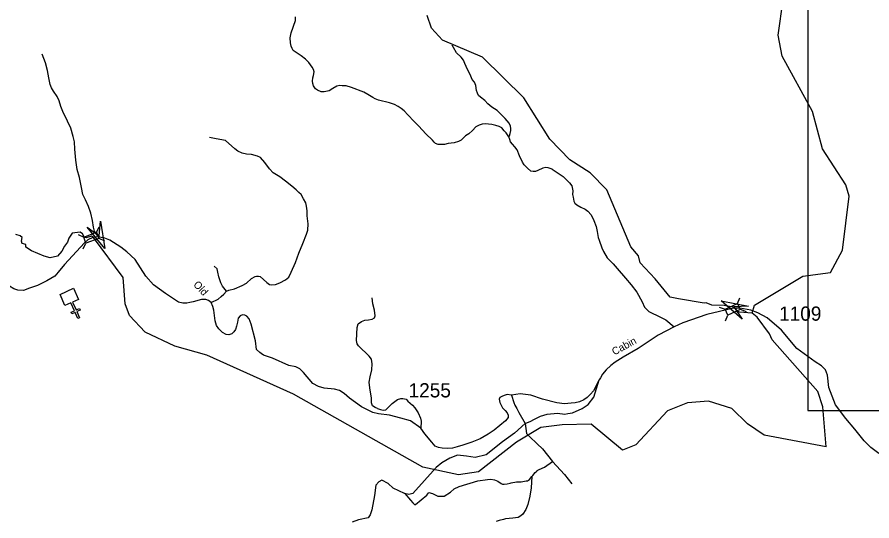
# Model space of a CAD drawing. Extents: x 884530 to 1028605, y 526725 to 653634.
# Drawn here: x 957143 to 964663, y 550184 to 554614 of the extents above; entities that cross this region are included whole.
import ezdxf

# ---------------------------------------------------------------- set-up
doc = ezdxf.new("R2010")
doc.units = 0
for name, color, linetype in [('Exist Cultural Church CELL', 7, 'Continuous'), ('Exist Hydrographic Creek Single Shore', 7, 'Continuous'), ('Exist Road Non-System Type 51', 7, 'Continuous'), ('Exist Road Secondary Structure Standard Bridge Attributed CELL', 7, 'Continuous'), ('Exist Road Secondary Structure Standard Bridge CELL', 7, 'Continuous'), ('Exist Road Secondary Type 51 Attributed', 7, 'Continuous'), ('Exist Road Secondary Type 51 Label', 7, 'Continuous'), ('Exist Road Secondary Type 51 Number Label', 7, 'Continuous'), ('Map Preparation Inset Cut Line', 7, 'Continuous')]:
    doc.layers.add(name, color=color, linetype=linetype)

msp = doc.modelspace()

# ---------------------------------------------------------------- linework, layer by layer
at = {"layer": 'Exist Cultural Church CELL'}
msp.add_lwpolyline([(957683, 552132), (957631.1, 552108.7), (957662.1, 552039.2), (957691.3, 552052.2), (957697.8, 552037.6), (957668.6, 552024.6), (957693.1, 551969.6), (957678.5, 551963.1), (957654, 552018), (957624.7, 552005), (957618.2, 552019.6), (957647.5, 552032.6), (957616.5, 552102.2), (957563.8, 552078.8), (957520.4, 552176), (957639.7, 552229.2)], close=True, dxfattribs=at)
at = {"layer": 'Exist Hydrographic Creek Single Shore'}
for points in [[(963611.1, 552010.5), (963630.2, 552082.3), (964056.1, 552336.2), (964298.8, 552367.4), (964405.8, 552565.4), (964463.8, 553040.1), (964434, 553139.2), (964228.1, 553455.1), (964139.3, 553785), (963872.6, 554269.6), (963837.4, 554454.1), (963881.7, 554768.2), (963873.3, 555011.2), (963796.8, 555206.4), (963724.6, 555532.7), (963639.4, 555718.3), (963448.4, 555984.6), (963395.1, 556126.8), (963384.1, 556537.3), (963289.1, 556923.2), (963277.6, 557074.4)], [(963611.1, 552010.5), (963499.8, 552020.2), (963473.7, 552032.3), (963466.1, 552055.2), (963442.5, 552064.8), (963363.6, 552076.9), (963254.8, 552081.3), (963205.6, 552101.6), (963186.6, 552099.4), (962961.5, 552135.5), (962889.3, 552151.6), (962757, 552312.1), (962625.4, 552453), (962611.1, 552515.8), (962541.1, 552594.8), (962331.1, 553096.3), (962186.1, 553243.6), (962006.7, 553358.8), (961829.5, 553539.6), (961600.4, 553905.2), (961237.3, 554260.4), (960884.1, 554411.9), (960787.5, 554515.6), (960749.8, 554628)], [(961203, 550615.1), (961026.9, 550589.1), (960712.4, 550657.8), (959575.5, 551297.7), (958811.9, 551641.3), (958530.9, 551719.1), (958268.5, 551842.6), (958131.8, 551989.8), (958093.7, 552092.2), (958076.7, 552325.6), (957814.9, 552677), (957796.5, 552689.1), (957751.6, 552672.9), (957734.6, 552674.7), (957717.5, 552707), (957697.8, 552724.1), (957628.7, 552714.2), (957599.1, 552670.2), (957586.5, 552635.2), (957559.6, 552598.4), (957537.2, 552554.4), (957498.1, 552512.7), (957434.4, 552498.3), (957382.4, 552510.9), (957269.7, 552559.9), (957220.3, 552590.4), (957220.3, 552614.6), (957186.2, 552624.5), (957180.8, 552644.2), (957188, 552676.5), (957169.2, 552691.8), (957131.9, 552701.2)], [(964262.4, 550835.5), (964233, 551187.3), (964187.6, 551322.7), (963786.5, 551777.2), (963763.1, 551830.1), (963653.8, 551974.3), (963611.1, 552010.5)], [(964262.4, 550835.5), (963715.7, 550938.4), (963569, 551036.6), (963432, 551173.9), (963225.7, 551237.1), (963041.7, 551221.2), (962864.3, 551152.6), (962587.1, 550852.9), (962468.7, 550806.1), (962194.7, 551034.7), (961938, 551029.3), (961749.6, 551006), (961537.8, 550876.7), (961203, 550615.1)]]:
    msp.add_lwpolyline(points, dxfattribs=at)
at = {"layer": 'Exist Road Non-System Type 51'}
for points in [[(961467.8, 553561.6), (961446.3, 553594.8), (961427.4, 553614.6), (961407.7, 553639.7), (961384.3, 553652.3), (961355.6, 553662.1), (961318.8, 553669.3), (961259.6, 553676.5), (961234.5, 553672), (961206.6, 553663.9), (961177.9, 553647.8), (961150.6, 553615.9), (961116.5, 553587.2), (961088.6, 553570.1), (961064.4, 553547.7), (961049.2, 553532.4), (961027.6, 553520.8), (960988.1, 553508.2), (960936.1, 553501), (960902.4, 553494.3), (960880, 553494.3), (960847.7, 553494.3), (960823.5, 553503.3), (960813.6, 553513.1), (960796.5, 553531.1), (960739.1, 553587.6), (960678.1, 553654.1), (960636.3, 553696.7), (960581.6, 553755.9), (960547.5, 553790.1), (960522.4, 553810.7), (960495.5, 553826.9), (960463.1, 553844.8), (960419.2, 553859.2), (960323.6, 553882.1), (960294, 553894.6), (960271.5, 553907.2), (960229.4, 553934.1), (960192.6, 553953.9), (960086.2, 553993.8), (960037.8, 554010.9), (960003.7, 554010.9), (959981.2, 554011.8), (959956.1, 554006.4), (959922, 553984.8), (959889.7, 553966.9), (959845.3, 553957.5), (959818.4, 553957.5), (959787, 553970), (959769, 553984.4), (959749.3, 554009.5), (959744.8, 554029.3), (959742.1, 554050.8), (959743.9, 554078.6), (959751.1, 554100.2), (959756.4, 554132.5), (959752, 554152.3), (959737.6, 554174.7), (959709.3, 554215.5), (959680.6, 554244.3), (959642.9, 554273.9), (959597.2, 554301.7), (959572, 554321.5), (959562.2, 554338.5), (959555, 554358.3), (959547.8, 554387.9), (959544.7, 554430.5), (959552.7, 554474.5), (959592.2, 554583.1), (959592.7, 554615.9)], [(961467.8, 553561.6), (961475, 553568.8), (961482.2, 553591.2), (961486.6, 553615.5), (961486.6, 553633.4), (961484.4, 553653.6), (961470.9, 553680.5), (961435.9, 553722.7), (961365.9, 553791.8), (961320.2, 553823.3), (961285.2, 553851.1), (961256.9, 553880.3), (961220.1, 553909.9), (961203.1, 553925.1), (961192.3, 553944.9), (961183.3, 553969.1), (961177.9, 554011.3), (961168.1, 554040.9), (961146.5, 554066.1), (961128.6, 554108.3), (961105.7, 554152.7), (961083.3, 554204.8), (961068.9, 554234.4), (961049.2, 554261.3), (961009.7, 554300.8), (960983.2, 554346.1), (960971.5, 554365.9)], [(957868.7, 552679.7), (957847.2, 552696.7), (957824.8, 552730.8), (957814.9, 552767.6), (957805, 552826.9), (957790.7, 552889.7), (957771.4, 552949.4), (957743.6, 553008.6), (957720.2, 553052.6), (957709.5, 553114.6), (957692, 553202.1), (957672.2, 553273), (957660.1, 553356), (957652, 553453.9), (957646.6, 553515.8), (957636.3, 553563.8), (957615.7, 553637.5), (957587, 553699.4), (957544.8, 553782.9), (957528.2, 553828.2), (957513.8, 553877.6), (957494.1, 553914.4), (957461.8, 553963.7), (957444.3, 553992), (957432.6, 554021.6), (957420.9, 554080.9), (957410.2, 554145.5), (957393.1, 554211.9), (957364, 554286.9)], [(958983.8, 552203.5), (959006.2, 552213.3), (959055.6, 552225.9), (959122.9, 552252.8), (959161.5, 552275.3), (959205.4, 552314.8), (959235.9, 552334.5), (959250.3, 552336.3), (959267.4, 552336.3), (959282.6, 552332.7), (959340.5, 552279.3), (959364.7, 552264.1), (959384.5, 552259.6), (959415.9, 552261.4), (959455.4, 552278.4), (959504.7, 552303.5), (959534.3, 552327.8), (959555, 552370), (959593.1, 552454.8), (959621.8, 552538.3), (959656.8, 552621.8), (959687.8, 552706.6), (959699.5, 552740.7), (959703.9, 552796.4), (959695, 552867.3), (959695.4, 552909), (959690, 552951.2), (959683.7, 552980.8), (959664, 553015.8), (959641.6, 553052.6), (959621.8, 553072.4), (959596.7, 553094.8), (959559, 553126.2), (959504.7, 553171.6), (959455.4, 553209.3), (959395.2, 553243.4), (959363.8, 553278.4), (959321.6, 553334.9), (959284.9, 553379.8), (959257.5, 553391.9), (959206.3, 553405.4), (959159.7, 553409), (959122, 553418.9), (959085.2, 553434.1), (959058.3, 553456.6), (958975.2, 553527.9), (958893.6, 553543.2), (958834.4, 553554.9)], [(961849.9, 553277.8), (961814.6, 553289.2), (961795.8, 553291.9), (961768.9, 553284.7), (961724, 553264.9), (961704.3, 553257.7), (961682.7, 553255.1), (961662.1, 553259.5), (961632.5, 553284.7), (961602.9, 553314.3), (961588.5, 553338.5), (961561.6, 553395.1), (961541.8, 553448), (961522.1, 553472.3), (961501.9, 553497.9), (961484.8, 553517.6), (961477.7, 553536.5), (961467.8, 553561.6)], [(961849.9, 553277.8), (961947.6, 553212.7), (962003.3, 553156.8), (962021.9, 553128.9), (962031.2, 553087.1), (962030.4, 553053.2), (962033.7, 553030.9), (962040.4, 552994.8), (962049.9, 552978.4), (962067.4, 552961.8), (962102.6, 552942.5), (962140, 552925.2), (962165.5, 552906.4), (962192.4, 552875.5), (962216.6, 552824.6), (962236.8, 552771.8), (962245.3, 552727.4), (962255.4, 552675.2), (962264.8, 552652.8), (962288.4, 552583.9), (962301.4, 552553.4), (962333.4, 552496.3), (962386.7, 552445.8), (962422.6, 552402.7), (962496.2, 552318.4), (962544.7, 552259.1), (962594.9, 552194.5), (962643.4, 552110.1), (962661.5, 552063), (962701.7, 552026.6), (962802.2, 551976.4), (962850.7, 551953), (962924.3, 551890.2)], [(958983.8, 552203.5), (958949.7, 552247.4), (958935.3, 552277.1), (958917.4, 552329.1), (958907.5, 552371.3), (958903, 552400.9), (958877.9, 552425.2)], [(958851, 552105.6), (958912, 552134.3), (958938.9, 552156.8), (958961.3, 552178.3), (958983.8, 552203.5)], [(960314.2, 551172), (960294.2, 551180.1), (960269.6, 551196.5), (960259.4, 551223), (960259.5, 551264.5), (960246.2, 551355.4), (960238.9, 551404.9), (960249.2, 551451.9), (960263.4, 551511.2), (960267.5, 551566.4), (960261.5, 551605.2), (960241, 551631.7), (960145.6, 551724.5), (960134.6, 551742.2), (960128.1, 551770.8), (960134.6, 551885.2), (960142.8, 551917.9), (960171.5, 551938.4), (960202.1, 551948.6), (960234.9, 551951.3), (960267.5, 551956.7), (960286, 551969), (960294.2, 551987.4), (960288, 552036.5), (960273.7, 552093.7), (960265.5, 552144.8)], [(961612.3, 551039.2), (961662.5, 551060.8), (961687.7, 551075.1), (961746.9, 551105.6), (961806.1, 551123.6), (961895.9, 551132.6), (961960.5, 551123.6), (961987.4, 551129), (962027.8, 551133.5), (962115.7, 551173), (962166, 551207.1), (962218, 551271.7), (962265.1, 551424.8)], [(961493.8, 551290.6), (961513.6, 551224.1), (961522.1, 551201.9), (961539.1, 551171.3), (961558.4, 551138), (961612.3, 551039.2)], [(961612.3, 551039.2), (961518, 550955.7), (961413.9, 550878.5), (961269.5, 550766.3), (961174.3, 550741.2), (961095.4, 550752), (961016.4, 550762.7)], [(961612.3, 551039.2), (961625.7, 550952.1), (961650.9, 550927), (961719.1, 550862.4), (961763.9, 550817.5), (961851.9, 550706.2)], [(961016.4, 550762.7), (960949.1, 550736.7), (960880.9, 550693.6), (960830.6, 550654.1), (960625.9, 550425.6), (960588.3, 550417.1), (960551.5, 550425.6)], [(961672.5, 550573.9), (961680.7, 550583.5), (961701.7, 550610.9), (961714.1, 550622.5), (961718.4, 550626.2), (961736.6, 550637.6), (961783.4, 550656.1), (961851.9, 550706.2)], [(961851.9, 550706.2), (961959.6, 550593.1), (962024.2, 550510.5)], [(960554.2, 550425.6), (960551.5, 550425.6), (960450.1, 550471), (960407.4, 550513.9), (960350.5, 550541.9), (960325.4, 550527.6), (960300.3, 550497), (960286.6, 550406.9), (960263.3, 550281.4), (960250, 550236.7), (960230.8, 550211.6), (960147.1, 550193), (960092.1, 550172.1)], [(960554.2, 550425.6), (960604.5, 550366.9), (960624.2, 550343.5), (960638.6, 550327.4), (960647.6, 550327.4), (960746.3, 550411.8), (960766, 550435.1), (960796.5, 550426.1), (960845, 550401), (960900, 550400.4), (960955.4, 550437.8), (960988.4, 550465.5), (961031, 550488), (961197.7, 550536.5), (961281.3, 550549.4), (961311.4, 550552.4), (961343.3, 550545.1), (961372.9, 550534.1), (961400.2, 550513.2), (961413.9, 550506.7), (961427.9, 550506.2), (961454, 550509.3), (961480.3, 550516.4), (961488.4, 550520.2), (961536.9, 550527.6), (961578.2, 550527.6), (961621.2, 550535.5), (961633.2, 550537.1), (961649.6, 550548.6), (961672.5, 550573.9)], [(961672.5, 550573.9), (961664.9, 550474), (961654.5, 550402.2), (961636, 550329), (961618.3, 550283.5), (961591.1, 550244.5), (961574.6, 550229), (961549.9, 550213.9), (961503.8, 550209.4), (961439.4, 550201.7), (961421.3, 550196.3), (961382.9, 550187.6), (961358.5, 550178.3)]]:
    msp.add_lwpolyline(points, dxfattribs=at)
at = {"layer": 'Exist Road Secondary Structure Standard Bridge Attributed CELL'}
for points in [[(957875.6, 552820.4), (957915.7, 552579.9), (957760.7, 552768.1), (957865.2, 552690.8)], [(963523.1, 551959.2), (963338.5, 552118.4), (963578, 552072.9), (963448.3, 552065.4)]]:
    msp.add_lwpolyline(points, close=True, dxfattribs=at)
at = {"layer": 'Exist Road Secondary Structure Standard Bridge CELL'}
for p, q in [((957842.5, 552721.1), (957865.8, 552771.1)), ((957678.7, 552703.3), (957728.8, 552680)), ((957724.8, 552576.9), (957748.1, 552626.9)), ((957861.3, 552669.2), (957911.4, 552645.9)), ((963481.5, 552095.2), (963500.8, 552146.9)), ((963319.7, 552064.5), (963371.4, 552045.2)), ((963504.4, 552044.9), (963556.1, 552025.6)), ((963375.5, 551942.1), (963394.8, 551993.9))]:
    msp.add_line(p, q, dxfattribs=at)
for points in [[(957728.8, 552680), (957842.4, 552721.4), (957861.7, 552668.3), (957748.1, 552626.9)], [(963371.4, 552045.2), (963481.4, 552095.4), (963504.8, 552044), (963394.8, 551993.9)]]:
    msp.add_lwpolyline(points, close=True, dxfattribs=at)
at = {"layer": 'Exist Road Secondary Type 51 Attributed'}
for points in [[(957810.4, 552677), (957765.5, 552654.5), (957736.1, 552627.9), (957561.2, 552438.9), (957505.3, 552370), (957473.9, 552336.8), (957404.8, 552295.5), (957320.9, 552253.7), (957251.8, 552231.3), (957197.9, 552208.8), (957150.4, 552211.5), (957113.6, 552225), (957076.3, 552248.8), (957009.9, 552308.9), (956967.8, 552335.9), (956916.6, 552355.6), (956859.5, 552363.3), (956697.2, 552398.2), (956484.1, 552456.1)], [(960273.3, 551138), (960173, 551187.4), (960067.8, 551264.6), (960021.2, 551305.8), (959979.9, 551330), (959934.1, 551342.6), (959843.5, 551350.7), (959794.1, 551365.1), (959744.8, 551392.9), (959662.2, 551488.9), (959629.5, 551520.8), (959594.5, 551537.9), (959533.7, 551550.8), (959390.8, 551614.9), (959310.9, 551641.1), (959291.1, 551655.4), (959277.2, 551664.9), (959249.9, 551690.5), (959240.4, 551766.3), (959203.6, 551915.3), (959183.9, 551962), (959163.3, 551983.5), (959146.2, 551993.4), (959124.7, 551996.1), (959104, 551986.2), (959087, 551966.5), (959080.7, 551932.4), (959074.4, 551895.6), (959064.5, 551865.9), (959051.1, 551848), (959031.3, 551829.1), (959005.3, 551821.1), (958981.5, 551824.2), (958950, 551841.3), (958916.9, 551873.6), (958897.2, 551901.4), (958884.6, 551942.7), (958873.4, 552038.3), (958864.9, 552068.8), (958851, 552105.6), (958827.2, 552121.3), (958802, 552132.1), (958766.2, 552131.2), (958691.7, 552109.7), (958663.8, 552104.3), (958635.1, 552098.9), (958600.6, 552097.5), (958562.9, 552108.3), (958449.8, 552183.7), (958343.9, 552260), (958275, 552335.2), (958183, 552481.6), (958109.1, 552550.6), (958054.1, 552592.1), (957959.8, 552651.4), (957915.9, 552669.3), (957868.7, 552679.7), (957841.8, 552681.5), (957810.4, 552677)], [(963433.6, 552050.4), (963211.5, 551999.6), (962999.7, 551924.3), (962924.3, 551890.2), (962784.3, 551816.6), (962608.4, 551699.9), (962475.6, 551624.5), (962405.6, 551580.5), (962366.1, 551549.1), (962324.8, 551511.4), (962293, 551473.2), (962275, 551441.8), (962265.1, 551424.8), (962213.1, 551327.8), (962188.9, 551298.2), (962157, 551268.1), (962130.1, 551248.4), (962090.6, 551232.2), (962053.8, 551223.2), (962017, 551220.5), (961958.2, 551214.7), (961891.8, 551221), (961766.2, 551253.3), (961662.5, 551290.6), (961569.2, 551301.3), (961493.8, 551290.6), (961453.9, 551294.6), (961428.8, 551287.4), (961406.3, 551277.5), (961390.2, 551269.5), (961385.4, 551254), (961389.3, 551225.5), (961413.5, 551177.9), (961435.9, 551154.6), (961455.7, 551133.9), (961464.2, 551113.7), (961464.2, 551094), (961440, 551064.3), (961340.8, 550983.1), (961287, 550946.3), (961217, 550905.9), (961143.4, 550877.2), (961064.9, 550850.7), (961015.5, 550836.3), (960972.4, 550823.8), (960930.2, 550822), (960883.1, 550825.1), (960850.8, 550829.6), (960822.1, 550842.2), (960791.6, 550876.3), (960730.5, 550949.9), (960694.7, 550999.3)], [(964725.1, 550777.4), (964654.5, 550831), (964593.9, 550889.6), (964513.9, 550992.1), (964433.3, 551085.4), (964344.2, 551203.5), (964283.4, 551356.5), (964272.6, 551464.2), (964254.6, 551511), (964218.8, 551547.7), (964165, 551581.4), (964001.7, 551700), (963867.7, 551861.9), (963742.8, 551970.8), (963658.4, 552012.3), (963599.1, 552036.5), (963501.8, 552055.8), (963463.2, 552055.8), (963433.6, 552050.4)], [(960314.2, 551172), (960340.6, 551163.1), (960363.1, 551158.6), (960385.5, 551161.3), (960407.2, 551179.9), (960441.8, 551216.1), (960489.5, 551250.7), (960517.9, 551260.5), (960536.7, 551260.5), (960564.6, 551255.1), (960581.6, 551238)], [(960581.6, 551238), (960621.1, 551201.2), (960641.7, 551179.7), (960670.4, 551134.8), (960692.9, 551088.1), (960697.4, 551061.2), (960694.7, 550999.3)], [(960694.7, 550999.3), (960604.5, 551064.3), (960520.1, 551088.6), (960419.6, 551113.7), (960322.7, 551126.3), (960273.3, 551138)]]:
    msp.add_lwpolyline(points, dxfattribs=at)
at = {"layer": 'Map Preparation Inset Cut Line'}
msp.add_lwpolyline([(1000725.2, 565640.1), (964100.1, 565640.1), (964100.1, 551156.3), (1000725.2, 551156.3)], close=True, dxfattribs=at)

# ---------------------------------------------------------------- texts
at = {"layer": 'Exist Road Secondary Type 51 Label'}
for s, rotation, p in [('Old', 312.83272, (958688.8, 552258.2)), ('Cabin', 28.66224, (962397.7, 551638.2))]:
    msp.add_text(s, height=65.62, rotation=rotation, dxfattribs=at).set_placement(p)
at = {"layer": 'Exist Road Secondary Type 51 Number Label'}
for s, p in [('1109', (963847.1, 551944.3)), ('1255', (960587.3, 551270.1))]:
    msp.add_text(s, height=125, dxfattribs=at).set_placement(p)

doc.saveas('drawing.dxf')
